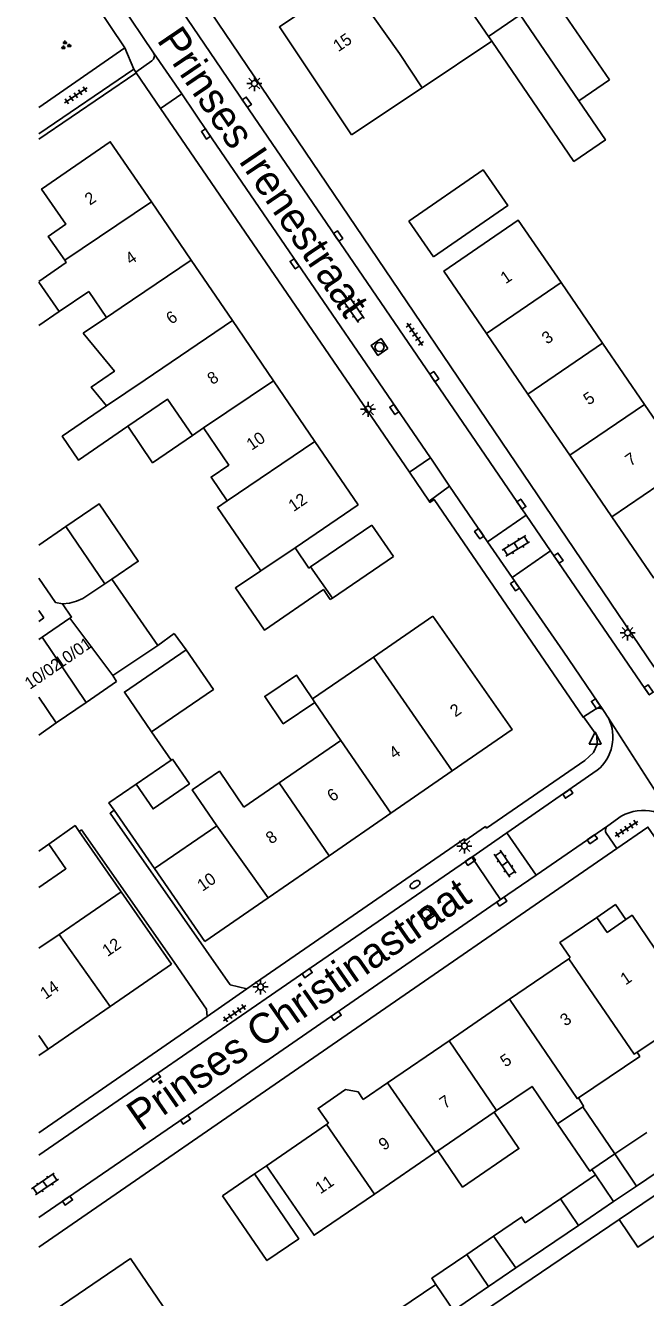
# Model space of a CAD drawing. Extents: x 137999 to 141000, y 397500 to 400501.
# Drawn here: x 137998.9 to 138050.3, y 399868.5 to 399974.1 of the extents above; entities that cross this region are included whole.
import ezdxf

# ---------------------------------------------------------------- set-up
doc = ezdxf.new("R2010")
doc.units = 0
for name, color, linetype in [('gg-afsc-erfafscheiding', 7, 'Continuous'), ('gg-afsc-muur', 7, 'Continuous'), ('gg-anno-huisnummerreeks BGT', 7, 'Continuous'), ('gg-anno-openbare ruimte label', 7, 'Continuous'), ('gg-bbg-bijgebouw', 7, 'Continuous'), ('gg-bbg-gedigitaliseerde bebouwing', 7, 'Continuous'), ('gg-bbg-gedigitaliseerde bijgebouw', 7, 'Continuous'), ('gg-bbg-hoofdgebouw', 7, 'Continuous'), ('gg-bbg-luifel en loopbrug', 7, 'Continuous'), ('gg-bbg-tussenscheiding', 7, 'Continuous'), ('gg-knt-verharding', 7, 'Continuous'), ('gg-knt-verharding nz', 7, 'Continuous'), ('gt-grn-weggrens', 7, 'Continuous'), ('gt-symb-brandkraan', 7, 'Continuous'), ('gt-symb-groenvak', 7, 'Continuous'), ('gt-symb-klinker verharding', 7, 'Continuous'), ('gt-symb-kolk', 7, 'Continuous'), ('gt-symb-lichtmast', 7, 'Continuous'), ('gt-symb-rioolschacht', 7, 'Continuous'), ('gt-symb-tegel verharding', 7, 'Continuous'), ('gt-symb-waterafsluiter', 7, 'Continuous')]:
    doc.layers.add(name, color=color, linetype=linetype)

# ---------------------------------------------------------------- blocks, each defined once
blk = doc.blocks.new('gt0-WAFSL')
at = {"layer": 'gt-symb-waterafsluiter'}
for p, q in [((-0.5, -0.33), (0, 0.67)), ((0, 0.67), (0.5, -0.33)), ((0.5, -0.33), (-0.5, -0.33))]:
    blk.add_line(p, q, dxfattribs=at)
blk = doc.blocks.new('gt0-KOLK')
at = {"layer": 'gt-symb-kolk'}
blk.add_lwpolyline([(0, 0), (0.37, 0), (0.37, 0.4), (-0.38, 0.4), (-0.38, 0), (0, 0)], dxfattribs=at)
blk = doc.blocks.new('gt0-TEG1')
at = {"layer": 'gt-symb-tegel verharding'}
for p, q in [((-1.13, 0), (1.12, 0)), ((-0.9, -0.25), (-0.9, 0.25)), ((-0.45, -0.25), (-0.45, 0.25)), ((0, -0.25), (0, 0.25)), ((0.45, -0.25), (0.45, 0.25)), ((0.9, -0.25), (0.9, 0.25))]:
    blk.add_line(p, q, dxfattribs=at)
blk = doc.blocks.new('gt0-LMAST')
at = {"layer": 'gt-symb-lichtmast'}
for p, q in [((-0.18, 0.17), (-0.45, 0.44)), ((0, 0.25), (0, 0.62)), ((0.17, 0.17), (0.44, 0.44)), ((-0.25, 0), (-0.63, 0)), ((-0.18, -0.18), (-0.45, -0.45)), ((0, -0.25), (0, -0.63)), ((0.44, -0.45), (0.17, -0.18)), ((0.25, 0), (0.62, 0))]:
    blk.add_line(p, q, dxfattribs=at)
blk.add_circle((0, 0), 0.25, dxfattribs=at)
blk = doc.blocks.new('gt0-KL1')
at = {"layer": 'gt-symb-klinker verharding'}
for p, q in [((-1.15, 0.3), (1.15, 0.3)), ((-1, -0.3), (-1, 0.3)), ((-0.5, 0.3), (-0.5, 0.45)), ((0, -0.3), (0, 0.3)), ((0.5, 0.3), (0.5, 0.45)), ((1, -0.3), (1, 0.3)), ((-1.15, -0.3), (1.15, -0.3)), ((-0.5, -0.45), (-0.5, -0.3)), ((0.5, -0.45), (0.5, -0.3))]:
    blk.add_line(p, q, dxfattribs=at)
blk = doc.blocks.new('gt0-RS')
at = {"layer": 'gt-symb-rioolschacht'}
blk.add_lwpolyline([(-0.5, -0.5), (0.5, -0.5), (0.5, 0.5), (-0.5, 0.5)], close=True, dxfattribs=at)
blk.add_circle((0, 0), 0.375, dxfattribs=at)
blk = doc.blocks.new('gt0-BR')
at = {"layer": 'gt-symb-brandkraan'}
for centre, radius, start, end in [((-0.24, 0), 0.206, 107.5669, 252.4331), ((0.6, -2.66), 3, 106.892, 107.5669), ((0, -0.69), 0.938, 73.108, 106.892), ((-0.6, -2.66), 3, 72.4331, 73.108), ((0.24, 0), 0.206, 287.567, 72.4331), ((0.6, 2.66), 3, 252.4331, 253.108), ((0, 0.69), 0.938, 253.108, 286.8921), ((-0.6, 2.66), 3, 286.8921, 287.567)]:
    blk.add_arc(centre, radius, start, end, dxfattribs=at)
blk = doc.blocks.new('gt0-GRVAK')
at = {"layer": 'gt-symb-groenvak'}
for p, q in [((-0.11, 0.19), (-0.23, 0.24)), ((-0.18, 0.15), (0.09, 0.15)), ((-0.09, 0.21), (-0.16, 0.32)), ((-0.05, 0.21), (-0.05, 0.39)), ((0, 0.21), (0.06, 0.32)), ((0.02, 0.19), (0.13, 0.24)), ((0.26, -0.05), (0.2, 0.06)), ((0.31, -0.05), (0.31, 0.13)), ((0.35, -0.05), (0.41, 0.06)), ((-0.24, -0.23), (-0.36, -0.18)), ((-0.32, -0.26), (-0.05, -0.26)), ((-0.23, -0.21), (-0.29, -0.09)), ((-0.18, -0.2), (-0.18, -0.02)), ((-0.14, -0.21), (-0.07, -0.09)), ((-0.12, -0.23), (0, -0.18)), ((0.24, -0.07), (0.12, -0.02)), ((0.17, -0.11), (0.44, -0.11)), ((0.37, -0.07), (0.49, -0.02))]:
    blk.add_line(p, q, dxfattribs=at)

msp = doc.modelspace()

# ---------------------------------------------------------------- linework, layer by layer
at = {"layer": 'gg-afsc-erfafscheiding'}
for p, q in [((138000, 399964.64), (138008.06, 399970.12)), ((138008.06, 399970.12), (138008.09, 399970.14)), ((138012.22, 399922.24), (138011.23, 399923.58)), ((138018.89, 399879.4), (138017.89, 399878.72))]:
    msp.add_line(p, q, dxfattribs=at)
msp.add_lwpolyline([(138037.45, 399862.99), (138035.28, 399866.18), (138048.16, 399874.93)], dxfattribs=at)
at = {"layer": 'gg-afsc-muur'}
for p, q in [((138009.88, 399922.59), (138011.23, 399923.58)), ((138009.36, 399915.41), (138010.97, 399913.07)), ((138009.6, 399904.07), (138006.26, 399908.91)), ((138006.82, 399902.15), (138003.35, 399907.15))]:
    msp.add_line(p, q, dxfattribs=at)
for points in [[(138006.26, 399908.91), (138005.82, 399909.54), (138008.07, 399911.07)], [(138003.35, 399907.15), (138003.01, 399907.64), (138000.84, 399906.09)]]:
    msp.add_lwpolyline(points, dxfattribs=at)
at = {"layer": 'gg-bbg-bijgebouw'}
for p, q in [((138039.94, 399974.94), (138037.32, 399973.15)), ((138030.7, 399957.81), (138032.75, 399954.85)), ((138027.64, 399932.59), (138022.55, 399929.12)), ((138027.64, 399932.59), (138029.43, 399929.98)), ((138000, 399925.49), (138000.42, 399924.88)), ((138006.14, 399920.09), (138006.45, 399919.61)), ((138003.93, 399917.87), (138006.45, 399919.61)), ((138003.93, 399917.87), (138001.45, 399916.16)), ((138000, 399915.16), (138001.45, 399916.16)), ((138008.07, 399911.07), (138010.97, 399913.07)), ((138010.97, 399913.07), (138011.09, 399913.16)), ((138000, 399905.52), (138000.84, 399906.09)), ((138017.89, 399878.72), (138015.24, 399876.9))]:
    msp.add_line(p, q, dxfattribs=at)
for points in [[(138022.55, 399929.12), (138022.41, 399929.02), (138021.26, 399930.7)], [(138012.22, 399922.24), (138007.1, 399918.72), (138009.36, 399915.41)], [(138012.22, 399922.24), (138012.23, 399922.24), (138014.49, 399918.94), (138009.36, 399915.41)]]:
    msp.add_lwpolyline(points, dxfattribs=at)
at = {"layer": 'gg-bbg-gedigitaliseerde bebouwing'}
for p, q in [((138031.82, 399968.9), (138037.59, 399972.76)), ((138025.95, 399964.98), (138031.82, 399968.9)), ((138000, 399952.77), (138001.69, 399950.32)), ((138001.69, 399950.32), (138004.14, 399951.99)), ((138004.14, 399951.99), (138005.61, 399949.83)), ((138005.61, 399949.83), (138003.68, 399948.52)), ((138012.75, 399940.02), (138013.66, 399940.65)), ((138032.69, 399925.04), (138027.77, 399921.61)), ((138027.62, 399921.5), (138022.7, 399918.15)), ((138027.77, 399921.61), (138027.62, 399921.5)), ((138022.9, 399917.85), (138025.05, 399914.69)), ((138019.94, 399911.19), (138025.05, 399914.69)), ((138017.01, 399909.18), (138019.94, 399911.19)), ((138009.6, 399904.07), (138014.76, 399907.62)), ((138006.82, 399902.15), (138001.68, 399898.61)), ((138000, 399897.45), (138001.68, 399898.61)), ((138033.11, 399880.65), (138037.78, 399883.84)), ((138037.98, 399883.98), (138037.78, 399883.84)), ((138032.92, 399880.52), (138027.85, 399877.05)), ((138033.11, 399880.65), (138032.92, 399880.52))]:
    msp.add_line(p, q, dxfattribs=at)
for points in [[(138005.63, 399942.49), (138004.35, 399944.05), (138006.28, 399945.36), (138003.68, 399948.52)], [(138005.63, 399942.49), (138001.94, 399939.97), (138003.29, 399937.99), (138007.38, 399940.79)], [(138007.38, 399940.79), (138010.69, 399943.04), (138012.75, 399940.02)], [(138013.66, 399940.65), (138015.76, 399937.57), (138014.29, 399936.57), (138015.64, 399934.6)], [(138018.41, 399928.78), (138014.82, 399934.04), (138015.64, 399934.6)], [(138014.76, 399907.62), (138012.73, 399910.61), (138014.98, 399912.15), (138017.01, 399909.18)], [(138043.05, 399882.88), (138040.93, 399885.99), (138037.98, 399883.98)], [(138027.85, 399877.05), (138022.84, 399873.63), (138018.89, 399879.4)]]:
    msp.add_lwpolyline(points, dxfattribs=at)
at = {"layer": 'gg-bbg-gedigitaliseerde bijgebouw'}
for p, q in [((138042.79, 399976.23), (138047.35, 399969.56)), ((138047.35, 399969.56), (138044.8, 399967.82)), ((138000, 399930.93), (138002.25, 399932.46)), ((138005.48, 399927.71), (138002.25, 399932.46)), ((138029.43, 399929.98), (138024.36, 399926.51)), ((138024.36, 399926.51), (138024.19, 399926.4)), ((138000, 399924.59), (138000.42, 399924.88)), ((138002.58, 399924.86), (138000.29, 399923.28)), ((138002.58, 399924.86), (138006.14, 399920.09)), ((138000, 399923.08), (138000.29, 399923.28)), ((138050.44, 399882.17), (138047.79, 399880.38)), ((138045.89, 399879.08), (138047.79, 399880.38)), ((138046.2, 399878.63), (138045.89, 399879.08)), ((138052.25, 399879.51), (138049.6, 399877.71)), ((138047.7, 399876.42), (138046.2, 399878.63)), ((138049.6, 399877.71), (138047.7, 399876.42)), ((138051.15, 399876.96), (138048.16, 399874.93)), ((138040.37, 399874.67), (138043.28, 399876.65)), ((138043.28, 399876.65), (138044.78, 399874.44)), ((138035.51, 399872.04), (138037.74, 399873.55)), ((138044.78, 399874.44), (138041.87, 399872.46)), ((138041.87, 399872.46), (138039.58, 399870.91)), ((138037.32, 399869.37), (138035.51, 399872.04)), ((138039.58, 399870.91), (138037.32, 399869.37)), ((138027.9, 399866.13), (138032.94, 399869.55)), ((138032.94, 399869.55), (138034.41, 399867.39))]:
    msp.add_line(p, q, dxfattribs=at)
for points in [[(138037.59, 399972.76), (138044.4, 399962.78), (138047.02, 399964.57), (138044.8, 399967.82)], [(138030.7, 399957.81), (138036.87, 399962.08), (138038.93, 399959.13), (138032.75, 399954.85)], [(138018.41, 399928.78), (138016.31, 399927.37), (138018.73, 399923.86), (138023.62, 399927.23), (138024.19, 399926.4)], [(138000, 399928.19), (138001.38, 399926.17), (138001.96, 399926.04)], [(138001.96, 399926.04), (138002.55, 399926.11), (138003.12, 399926.26), (138003.66, 399926.49), (138005.48, 399927.71)], [(138022.7, 399918.15), (138021.37, 399920.13), (138018.75, 399918.37), (138020.28, 399916.09), (138022.9, 399917.85)], [(138011.09, 399913.16), (138012.5, 399911.11), (138009.48, 399909.03), (138008.07, 399911.07)], [(138000.84, 399906.09), (138002.25, 399904.05), (138000, 399902.49)], [(138015.24, 399876.9), (138018.93, 399871.53), (138021.57, 399873.34), (138017.89, 399878.72)], [(138051.15, 399876.96), (138052.71, 399874.67), (138049.72, 399872.63), (138048.16, 399874.93)], [(138040.37, 399874.67), (138040.06, 399875.13), (138037.74, 399873.55)]]:
    msp.add_lwpolyline(points, dxfattribs=at)
at = {"layer": 'gg-bbg-hoofdgebouw'}
for p, q in [((138012.64, 399954.58), (138009.34, 399959.42)), ((138016.06, 399949.57), (138012.64, 399954.58)), ((138046.77, 399947.7), (138043.34, 399952.72)), ((138019.48, 399944.56), (138016.06, 399949.57)), ((138037.16, 399948.49), (138040.58, 399943.47)), ((138050.26, 399942.61), (138046.77, 399947.7)), ((138022.91, 399939.53), (138019.48, 399944.56)), ((138040.58, 399943.47), (138044.07, 399938.38)), ((138053.74, 399937.51), (138050.26, 399942.61)), ((138026.5, 399934.27), (138022.91, 399939.53)), ((138044.07, 399938.38), (138047.56, 399933.28)), ((138021.26, 399930.7), (138026.5, 399934.27)), ((138047.56, 399933.28), (138051.04, 399928.18)), ((138029.21, 399908.67), (138034.31, 399912.19)), ((138024.08, 399905.13), (138029.21, 399908.67)), ((138019.03, 399901.64), (138024.08, 399905.13)), ((138013.78, 399898.02), (138009.6, 399904.07)), ((138011.02, 399896.13), (138006.82, 399902.15)), ((138013.78, 399898.02), (138019.03, 399901.64)), ((138046.31, 399900.02), (138047.16, 399898.77)), ((138047.16, 399898.77), (138048.7, 399899.83)), ((138011.02, 399896.13), (138005.92, 399892.61)), ((138039.06, 399893.22), (138043.98, 399896.59)), ((138043.98, 399896.59), (138044.1, 399896.68)), ((138005.92, 399892.61), (138000.77, 399889.07)), ((138034.04, 399889.78), (138039.06, 399893.22)), ((138028.93, 399886.28), (138034.04, 399889.78)), ((138000, 399888.54), (138000.77, 399889.07)), ((138026.92, 399884.91), (138028.93, 399886.28)), ((138045.13, 399884.3), (138043.05, 399882.88)), ((138018.89, 399879.4), (138023.87, 399882.81)), ((138023.87, 399882.81), (138024.03, 399882.92))]:
    msp.add_line(p, q, dxfattribs=at)
for points in [[(138025.63, 399977.81), (138019.96, 399973.95), (138025.95, 399964.98)], [(138037.32, 399973.15), (138035.61, 399975.64), (138035.75, 399975.73), (138034.96, 399976.91)], [(138009.34, 399959.42), (138005.93, 399964.41), (138000.23, 399960.48), (138002.24, 399957.57), (138000.78, 399956.56), (138002.15, 399954.57)], [(138043.34, 399952.72), (138039.79, 399957.9), (138033.61, 399953.67), (138037.16, 399948.49)], [(138002.15, 399954.57), (138002.27, 399954.39), (138000, 399952.82)], [(138034.31, 399912.19), (138039.28, 399915.62), (138032.69, 399925.04)], [(138046.31, 399900.02), (138043.24, 399897.93), (138044.1, 399896.68)], [(138048.7, 399899.83), (138049.23, 399900.19), (138051.08, 399897.47)], [(138051.08, 399897.47), (138052.97, 399898.75), (138056.56, 399893.42), (138049.64, 399888.82)], [(138049.64, 399888.82), (138049.87, 399888.47), (138044.77, 399885.03)], [(138024.03, 399882.92), (138023.18, 399884.16), (138025.46, 399885.72), (138026.5, 399885.53), (138026.92, 399884.91)], [(138044.77, 399885.03), (138045.2, 399884.34), (138045.13, 399884.3)], [(138002.73, 399865.44), (138001.37, 399867.44), (138007.6, 399871.69), (138011.21, 399866.4)]]:
    msp.add_lwpolyline(points, dxfattribs=at)
at = {"layer": 'gg-bbg-luifel en loopbrug'}
for p, q in [((138000, 399949.17), (138001.69, 399950.32)), ((138005.48, 399927.71), (138006.07, 399928.1)), ((138006.07, 399928.1), (138009.88, 399922.59)), ((138009.88, 399922.59), (138006.14, 399920.09)), ((138045.13, 399884.3), (138047.79, 399880.38)), ((138043.28, 399876.65), (138046.2, 399878.63)), ((138047.7, 399876.42), (138044.78, 399874.44)), ((138034.41, 399867.39), (138037.32, 399869.37))]:
    msp.add_line(p, q, dxfattribs=at)
for points in [[(138012.75, 399940.02), (138009.44, 399937.77), (138007.38, 399940.79)], [(138002.25, 399932.46), (138005.02, 399934.35), (138008.25, 399929.59), (138006.07, 399928.1)], [(138001.96, 399926.04), (138002.72, 399924.95), (138002.58, 399924.86)], [(138046.31, 399900.02), (138047.85, 399901.08), (138048.7, 399899.83)], [(138033.11, 399880.65), (138035.17, 399877.63), (138039.84, 399880.83), (138037.78, 399883.84)], [(138045.89, 399879.08), (138045.71, 399878.96), (138043.05, 399882.88)], [(138032.94, 399869.55), (138032.6, 399870.06), (138035.51, 399872.04)]]:
    msp.add_lwpolyline(points, dxfattribs=at)
at = {"layer": 'gg-bbg-tussenscheiding'}
for p, q in [((138025.63, 399977.81), (138029.93, 399971.74)), ((138039.94, 399974.94), (138044.8, 399967.82)), ((138037.32, 399973.15), (138037.59, 399972.76)), ((138029.93, 399971.74), (138031.82, 399968.9)), ((138002.15, 399954.57), (138009.34, 399959.42)), ((138006.83, 399950.66), (138012.64, 399954.58)), ((138043.34, 399952.72), (138037.16, 399948.49)), ((138006.83, 399950.66), (138005.61, 399949.83)), ((138008.83, 399944.66), (138016.06, 399949.57)), ((138040.58, 399943.47), (138046.77, 399947.7)), ((138008.83, 399944.66), (138005.63, 399942.49)), ((138013.66, 399940.65), (138019.48, 399944.56)), ((138044.07, 399938.38), (138050.26, 399942.61)), ((138015.64, 399934.6), (138022.91, 399939.53)), ((138047.56, 399933.28), (138053.74, 399937.51)), ((138021.26, 399930.7), (138018.41, 399928.78)), ((138024.36, 399926.51), (138022.55, 399929.12)), ((138000.29, 399923.28), (138003.93, 399917.87)), ((138034.31, 399912.19), (138027.77, 399921.61)), ((138000, 399918.3), (138001.45, 399916.16)), ((138022.7, 399918.15), (138022.9, 399917.85)), ((138025.05, 399914.69), (138029.21, 399908.67)), ((138024.08, 399905.13), (138019.94, 399911.19)), ((138014.76, 399907.62), (138019.03, 399901.64)), ((138001.68, 399898.61), (138005.92, 399892.61)), ((138000, 399890.2), (138000.77, 399889.07)), ((138034.04, 399889.78), (138037.98, 399883.98)), ((138032.92, 399880.52), (138028.93, 399886.28)), ((138023.87, 399882.81), (138027.85, 399877.05)), ((138049.6, 399877.71), (138047.79, 399880.38)), ((138039.58, 399870.91), (138037.74, 399873.55))]:
    msp.add_line(p, q, dxfattribs=at)
for points in [[(138043.98, 399896.59), (138049.4, 399888.67), (138049.64, 399888.82)], [(138044.77, 399885.03), (138044.67, 399884.97), (138039.06, 399893.22)]]:
    msp.add_lwpolyline(points, dxfattribs=at)
at = {"layer": 'gg-knt-verharding'}
for p, q in [((138009.52, 399971.79), (138006.71, 399975.95)), ((138004.71, 399975.84), (138007.15, 399972.22)), ((138000, 399967.25), (138007.15, 399972.22)), ((138008.05, 399970.2), (138009.39, 399971.13)), ((138000, 399965.06), (138007.88, 399970.44)), ((138007.88, 399970.44), (138008.05, 399970.2)), ((138008.09, 399970.14), (138008.05, 399970.2)), ((138010.11, 399967.17), (138008.09, 399970.14)), ((138030.75, 399936.97), (138010.11, 399967.17)), ((138032.38, 399934.58), (138030.75, 399936.97)), ((138037.23, 399931.21), (138040.43, 399933.41)), ((138040.43, 399933.41), (138042.46, 399930.46)), ((138039.27, 399928.25), (138037.23, 399931.21)), ((138042.46, 399930.46), (138039.27, 399928.25)), ((138050.58, 399918.58), (138042.46, 399930.46)), ((138046.18, 399917.31), (138045.21, 399916.66)), ((138046.86, 399917.2), (138047.26, 399916.57)), ((138038.84, 399907.04), (138046.34, 399912.23)), ((138048.33, 399908.41), (138047.21, 399907.63)), ((138035.93, 399905.03), (138038.84, 399907.04)), ((138038.84, 399907.04), (138041.27, 399903.53)), ((138047.11, 399906.97), (138047.97, 399905.74)), ((138000, 399872.63), (138047.97, 399905.74)), ((138035.93, 399905.03), (138038.32, 399901.5)), ((138041.27, 399903.53), (138038.32, 399901.5)), ((138017.25, 399894.08), (138013.97, 399891.78)), ((138000, 399882.12), (138013.97, 399891.78))]:
    msp.add_line(p, q, dxfattribs=at)
for points in [[(138040.43, 399933.41), (138017.1, 399967.58), (138009.94, 399978.16)], [(138054.5, 399923.12), (138051.07, 399920.78), (138014.26, 399975.21)], [(138045.21, 399916.66), (138045.17, 399916.63), (138032.8, 399934.7), (138032.45, 399934.47), (138032.38, 399934.58)], [(138017.25, 399894.08), (138035.27, 399906.5), (138035.36, 399906.37), (138037.06, 399907.55), (138037.15, 399907.43), (138045.31, 399913.04), (138046.04, 399913.72), (138046.32, 399914.38), (138046.31, 399915.11), (138045.21, 399916.66)], [(138006.26, 399908.91), (138005.91, 399908.67), (138015.88, 399894.41), (138017.25, 399894.08)], [(138047.97, 399905.74), (138050.55, 399907.52), (138051.77, 399905.7)], [(138013.97, 399891.78), (138013.91, 399892.41), (138011.22, 399896.29), (138003.53, 399907.28), (138003.35, 399907.15)], [(138000, 399880.27), (138022.15, 399895.55), (138035.93, 399905.03)]]:
    msp.add_lwpolyline(points, dxfattribs=at)
for centre, radius, start, end in [((138009.1, 399971.53), 0.493, 305.9578, 31.4559), ((138046.47, 399916.92), 0.487, 35.692, 125.1635), ((138044.09, 399914.98), 3.55, 309.3056, 26.651), ((138050.17, 399905.2), 3.7, 33.749, 119.7986), ((138047.52, 399907.24), 0.496, 128.3736, 213.2363)]:
    msp.add_arc(centre, radius, start, end, dxfattribs=at)
at = {"layer": 'gg-knt-verharding nz'}
for p, q in [((138009.52, 399971.79), (138011.88, 399968.38)), ((138011.88, 399968.38), (138010.11, 399967.17)), ((138032.5, 399938.16), (138030.75, 399936.97)), ((138034.09, 399935.82), (138032.38, 399934.58)), ((138034.09, 399935.82), (138037.23, 399931.21)), ((138047.21, 399907.63), (138041.27, 399903.53))]:
    msp.add_line(p, q, dxfattribs=at)
for points in [[(138011.88, 399968.38), (138014.03, 399965.18), (138032.5, 399938.16)], [(138032.5, 399938.16), (138032.52, 399938.14), (138034.09, 399935.82)], [(138039.27, 399928.25), (138043.51, 399922.11), (138046.86, 399917.2)], [(138000, 399875.1), (138012.06, 399883.39), (138038.32, 399901.5)]]:
    msp.add_lwpolyline(points, dxfattribs=at)
at = {"layer": 'gt-grn-weggrens'}
for p, q in [((138007.88, 399970.44), (138007.15, 399972.22)), ((138053.24, 399907.25), (138047.26, 399916.57))]:
    msp.add_line(p, q, dxfattribs=at)

# ---------------------------------------------------------------- block references
at = {"layer": 'gt-symb-brandkraan', "rotation": 33.569209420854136}
msp.add_blockref('gt0-BR', (138031.22, 399902.75), dxfattribs=at)
at = {"layer": 'gt-symb-groenvak'}
msp.add_blockref('gt0-GRVAK', (138002.22, 399972.42), dxfattribs=at)
at = {"layer": 'gt-symb-klinker verharding'}
for p, rotation in [((138026.11, 399950.52), -55.435377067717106), ((138039.59, 399930.86), 31.38612476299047), ((138038.68, 399904.48), -55.46787543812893), ((138000.51, 399877.88), 34.81835448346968)]:
    msp.add_blockref('gt0-KL1', p, dxfattribs=dict(at, rotation=rotation))
at = {"layer": 'gt-symb-kolk'}
for p, rotation in [((138017.1, 399967.58), -55.94285773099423), ((138014.03, 399965.18), 124.33021719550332), ((138024.68, 399956.47), -55.68099789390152), ((138021.39, 399954.4), 124.35931231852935), ((138032.65, 399944.8), -55.67433349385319), ((138029.66, 399942.3), 124.4062834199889), ((138039.88, 399934.21), -55.67433349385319), ((138036.7, 399931.99), 124.53387528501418), ((138042.96, 399929.72), -55.535530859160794), ((138039.67, 399927.66), 124.66146874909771), ((138050.44, 399918.79), -55.62281000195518), ((138046.4, 399917.87), 124.31900210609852), ((138043.78, 399910.45), -145.39671562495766), ((138045.81, 399906.67), -145.66311904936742), ((138035.69, 399904.87), -145.47277300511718), ((138038.31, 399901.49), -145.3967156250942), ((138022.15, 399895.55), -145.4145839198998), ((138024.56, 399892.01), -145.41458391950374), ((138009.57, 399886.88), -145.35639668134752), ((138012.06, 399883.39), -145.41458391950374), ((138002.26, 399876.67), -145.5243107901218)]:
    msp.add_blockref('gt0-KOLK', p, dxfattribs=dict(at, rotation=rotation))
at = {"layer": 'gt-symb-lichtmast'}
for p in [(138017.89, 399969.25), (138027.32, 399942.2), (138048.86, 399923.64), (138035.32, 399905.94), (138018.4, 399894.24)]:
    msp.add_blockref('gt0-LMAST', p, dxfattribs=at)
at = {"layer": 'gt-symb-rioolschacht'}
for p, rotation in [((138028.27, 399947.37), 124.69056019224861), ((138032.15, 399900.31), 36.34537347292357)]:
    msp.add_blockref('gt0-RS', p, dxfattribs=dict(at, rotation=rotation))
at = {"layer": 'gt-symb-tegel verharding'}
for p, rotation in [((138003.07, 399968.27), -145.88093715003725), ((138031.21, 399948.42), -55.10187643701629), ((138048.77, 399907.38), 33.16559931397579), ((138016.25, 399892.07), 34.405234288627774)]:
    msp.add_blockref('gt0-TEG1', p, dxfattribs=dict(at, rotation=rotation))
at = {"layer": 'gt-symb-waterafsluiter'}
msp.add_blockref('gt0-WAFSL', (138046.16, 399914.74), dxfattribs=at)

# ---------------------------------------------------------------- texts
at = {"layer": 'gg-anno-huisnummerreeks BGT'}
for s, rotation, p in [('15', 34.3, (138024.85, 399971.84)), ('2', 34.3, (138004.24, 399959.1)), ('4', 34.3, (138007.61, 399954.16)), ('1', 34.4, (138038.74, 399952.57)), ('6', 34.3, (138010.99, 399949.21)), ('3', 34.4, (138042.17, 399947.56)), ('8', 34.3, (138014.41, 399944.2)), ('5', 34.4, (138045.62, 399942.5)), ('10', 34.3, (138017.66, 399938.75)), ('7', 34.4, (138049.09, 399937.44)), ('12', 34.3, (138021.14, 399933.66)), ('10/01', 34.6, (138001.75, 399920.62)), ('10/02', 34.6, (137999.26, 399918.9)), ('2', 34.6, (138034.56, 399916.61)), ('4', 34.6, (138029.5, 399913.12)), ('6', 34.6, (138024.36, 399909.57)), ('8', 34.6, (138019.27, 399906.06)), ('10', 34.6, (138013.58, 399902.14)), ('12', 34.6, (138005.7, 399896.72)), ('14', 34.6, (138000.55, 399893.17)), ('1', 34.4, (138048.69, 399894.36)), ('3', 34.4, (138043.69, 399890.94)), ('5', 34.4, (138038.72, 399887.54)), ('7', 34.4, (138033.69, 399884.09)), ('9', 34.4, (138028.63, 399880.62)), ('11', 34.4, (138023.36, 399877.01))]:
    msp.add_text(s, height=1, rotation=rotation, dxfattribs=at).set_placement(p)
at = {"layer": 'gg-anno-openbare ruimte label'}
for s, rotation, p in [('Prinses Irenestraat', 304.1, (138009.74, 399972.85)), ('Prinses Christinastraat', 34.8, (138008.45, 399882.2))]:
    msp.add_text(s, height=2.5, rotation=rotation, dxfattribs=at).set_placement(p)

doc.saveas('drawing.dxf')
